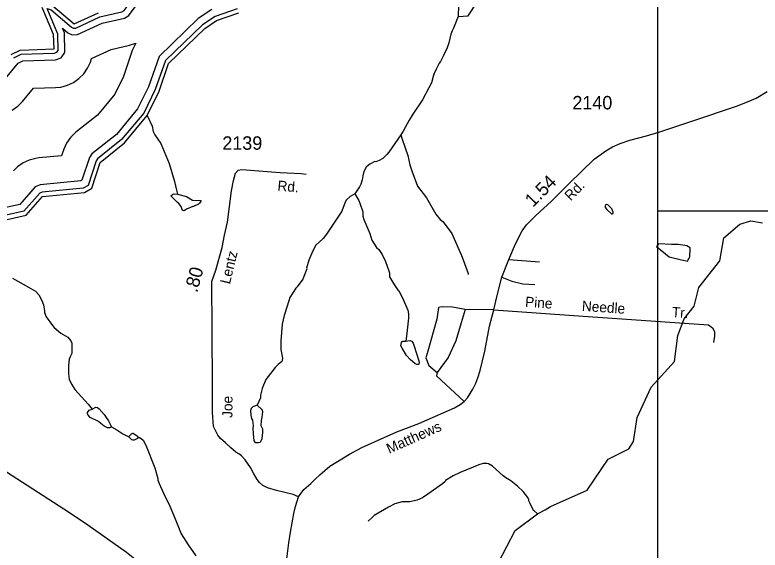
# Model space of a CAD drawing. Extents: x 1473865 to 1648260, y 639067 to 773536.
# Drawn here: x 1600597 to 1607539, y 669999 to 674982 of the extents above; entities that cross this region are included whole.
import ezdxf

# ---------------------------------------------------------------- set-up
doc = ezdxf.new("R2010")
doc.units = 0
for name, color, linetype in [('Exist Hydrographic Buffer Line', 7, 'Continuous'), ('Exist Hydrographic Lake Shore', 7, 'Continuous'), ('Exist Hydrographic Misc Water Feature', 7, 'Continuous'), ('Exist Road Non-System Type 51', 7, 'Continuous'), ('Exist Road Non-System Type 51 Label', 7, 'Continuous'), ('Exist Road Secondary Mileage Hundredths English Label', 7, 'Continuous'), ('Exist Road Secondary Type 51 Attributed', 7, 'Continuous'), ('Exist Road Secondary Type 51 Label', 7, 'Continuous'), ('Exist Road Secondary Type 51 Number Label', 7, 'Continuous'), ('Map Preparation Inset Cut Line', 7, 'Continuous')]:
    doc.layers.add(name, color=color, linetype=linetype)

msp = doc.modelspace()

# ---------------------------------------------------------------- linework, layer by layer
at = {"layer": 'Exist Hydrographic Buffer Line'}
for points in [[(1600588.2, 674581.5), (1600655.6, 674614.8), (1600964, 674624.5), (1600988.5, 674633.9), (1601000.4, 674650.8), (1600996.8, 674801), (1600898.9, 675041.9), (1600934.6, 675027.3), (1601124, 674866.5), (1601142.8, 674857.7), (1601163.4, 674859.5), (1601388.8, 674962.7), (1601593.8, 675010.1), (1601615.5, 675023.4), (1601745.1, 675200.2), (1601820.4, 675499.7), (1601868.6, 675585.8), (1602176.3, 675644.6), (1602194.5, 675653.3)], [(1600465.5, 674335.8), (1600627.1, 674532.4), (1600670.8, 674554), (1600976.3, 674563.5), (1601027.9, 674583.3), (1601062.2, 674632.1), (1601057.8, 674813.7), (1601040.1, 674857.4), (1601090.5, 674814.5), (1601131.7, 674795.2), (1601179.3, 674799.3), (1601408.7, 674904.4), (1601617.4, 674952.6), (1601657.8, 674977.5), (1601801.6, 675173.6), (1601877.9, 675476.9), (1601908.2, 675531), (1602195.6, 675585.9), (1602223.8, 675599.4)], [(1602432, 675030.7), (1602304.5, 674947.4)], [(1602666.5, 675036.6), (1602463, 674967.2), (1602343.7, 674889.4)], [(1602304.5, 674947.4), (1601941.3, 674595.1), (1601841.1, 674312.8), (1601738.8, 674106.1), (1601542.1, 673869.5), (1601315.3, 673688), (1601290.9, 673653.9), (1601222.1, 673441.4), (1601212.1, 673435.7), (1600832.8, 673398.9), (1600786.7, 673379.5), (1600642.4, 673215.9), (1600486.1, 673181)], [(1602343.7, 674889.4), (1602001, 674556.8), (1601904.8, 674285.8), (1601797.1, 674068.2), (1601590.7, 673820), (1601365.8, 673640), (1601353.2, 673622.4), (1601279.5, 673394.6), (1601233.4, 673368.4), (1600849.9, 673331.2), (1600828.1, 673322), (1600679.3, 673153.4), (1600517, 673117.2)], [(1600572.8, 674095.1), (1600624.2, 674131.1), (1600668.6, 674175.5), (1600769.5, 674298.2), (1600974.2, 674304.7), (1601025.3, 674310), (1601085.9, 674326.1), (1601142.8, 674352.7), (1601194.2, 674388.7), (1601238.6, 674433.1), (1601274.6, 674484.5), (1601301, 674541.3), (1601310, 674574.4), (1601492.7, 674658.3), (1601665.9, 674698.4), (1601724.4, 674718.4)], [(1601724.4, 674718.4), (1601690.5, 674651.2), (1601608.4, 674408.6), (1601526.9, 674243.9), (1601365.3, 674049.5), (1601165.8, 673889.8), (1601115.1, 673840.2), (1601079.1, 673788.8), (1601052.5, 673731.9), (1601032.4, 673670.5), (1600819.1, 673649.7), (1600791.3, 673645.9), (1600730.7, 673629.7), (1600673.8, 673603.1), (1600622.4, 673567.1), (1600583.5, 673529)]]:
    msp.add_lwpolyline(points, dxfattribs=at)
at = {"layer": 'Exist Hydrographic Lake Shore'}
for points in [[(1604728.9, 675074.2), (1604726.8, 674965.9), (1604818.8, 674973.9), (1604979.9, 675220.1)], [(1600951.8, 675065.2), (1601149.8, 674897), (1601375.8, 675000.8)], [(1600525.7, 673078.1), (1600700.7, 673117.2), (1600853.8, 673291.4), (1601245.8, 673329.4), (1601312.8, 673367.5), (1601390.8, 673608.8), (1601618.8, 673791.3), (1601830.8, 674046.3), (1601941.8, 674270.5), (1602028.8, 674528.1), (1602365.9, 674856), (1602475.8, 674929.3), (1602684.8, 675000.6)], [(1600562.8, 674613.5), (1600645.8, 674654.5), (1600962.8, 674664.5), (1600956.9, 674799.2), (1600851.8, 675050.8)]]:
    msp.add_lwpolyline(points, dxfattribs=at)
at = {"layer": 'Exist Hydrographic Misc Water Feature'}
for points in [[(1604726.8, 674965.9), (1604682.3, 674858.5), (1604669.9, 674834.1), (1604657.6, 674802.4), (1604640.6, 674723.1), (1604623.8, 674675), (1604591, 674603.5), (1604562.2, 674547.4), (1604550, 674532.1), (1604521.2, 674476.1), (1604500.7, 674428.9), (1604492.3, 674406.9), (1604479.6, 674350.5), (1604454.8, 674303.4), (1604393.5, 674191.4), (1604303.6, 674057.1), (1604270.9, 674001.1), (1604213.4, 673898), (1604193.1, 673863.9)], [(1601830.8, 674046.3), (1601877.3, 673945.2), (1601886.7, 673896.6), (1601902.2, 673864.3), (1601955.1, 673783.6), (1602032.8, 673596.6), (1602082.6, 673429.8), (1602103.5, 673349.8), (1602111, 673311.9)], [(1604193.1, 673863.9), (1604080.9, 673703.7), (1604062.6, 673682), (1604024.1, 673644.2), (1603991.7, 673626.8), (1603959.7, 673615.1), (1603951.7, 673615.3), (1603903.2, 673592.5), (1603870.8, 673562.8), (1603848.3, 673523), (1603837.8, 673484.6), (1603833.4, 673445.3), (1603820.9, 673405.4), (1603808.5, 673381), (1603763.7, 673315.5)], [(1604193.1, 673863.9), (1604206.4, 673826), (1604256.4, 673673.1), (1604277.3, 673584.9), (1604294.6, 673528.7), (1604348.8, 673388.2), (1604431.3, 673279), (1604517.5, 673125.4), (1604558.7, 673077), (1604582.5, 673056.9), (1604616, 673016.8), (1604667.1, 672946), (1604758.3, 672742.3), (1604773.9, 672702.6), (1604820.1, 672573.7), (1604819.9, 672565.5)], [(1602111, 673311.9), (1602194.9, 673290.5), (1602250.3, 673255.8), (1602330.3, 673252.5), (1602328.3, 673246.8), (1602317.9, 673227.3), (1602307.8, 673219.3), (1602261.5, 673197.3), (1602253.5, 673197.4), (1602197.1, 673172.3), (1602173, 673157.2), (1602165.1, 673159), (1602159, 673160.8), (1602145.5, 673197.2), (1602124, 673225.5), (1602112, 673234), (1602050.7, 673296.7), (1602065, 673310.4), (1602073.1, 673314.4), (1602111, 673311.9)], [(1603763.7, 673315.5), (1603719.2, 673290.1), (1603686.9, 673261.2), (1603672.7, 673236.9), (1603641.5, 673155.4), (1603498.7, 672940.9), (1603469.9, 672899.6), (1603399, 672834.6), (1603364.2, 672764.7), (1603335.4, 672697.2), (1603314.3, 672623.7), (1603316.3, 672617.1), (1603280.9, 672521.8), (1603228, 672450.7), (1603213.8, 672437), (1603158.7, 672349.5), (1603152.3, 672329.9), (1603106.4, 672182.4), (1603087.3, 672102.3), (1603073.2, 671948.3), (1603074.2, 671866.3), (1603089.2, 671786.4), (1603086.8, 671762.6), (1603082.6, 671754.5), (1603048.4, 671726.5), (1603022, 671699.1), (1602934.4, 671586), (1602899.3, 671504.7), (1602886.5, 671440.9), (1602884.1, 671414.7), (1602853.3, 671347.2)], [(1603763.7, 673315.5), (1603800.8, 673253.1), (1603810.6, 673229.2), (1603837.4, 673149), (1603839.2, 673132.6), (1603838.9, 673108.8), (1603846.4, 673076.6), (1603904.8, 672947.5), (1603922, 672885.5), (1603967.1, 672817.4), (1603988.9, 672796.4), (1604018.1, 672750.7), (1604049.4, 672686), (1604084.2, 672589.3), (1604088, 672573.7), (1604087.6, 672541.7), (1604122.7, 672481), (1604167.9, 672416.1), (1604173.7, 672411.9), (1604209, 672348), (1604257.5, 672231.3), (1604265.1, 672199.2), (1604264.4, 672159), (1604246.3, 671991.1), (1604239.6, 671945.3)], [(1606110.4, 673168.8), (1606154, 673130.1), (1606163.9, 673128.3), (1606170.1, 673133.9), (1606172, 673143.7), (1606156.6, 673176), (1606141, 673196), (1606121, 673214.5), (1606107.1, 673216.4), (1606098.9, 673210.8), (1606094.9, 673202.7), (1606094.6, 673188.8), (1606110.4, 673168.8)], [(1604946.8, 669584.9), (1605258.8, 670180.9), (1605464.8, 670336), (1605536.1, 670372.5), (1605586.2, 670404.3), (1605926.8, 670556.4), (1606122.8, 670844.6), (1606315.8, 670942.5), (1606358.7, 671010.5), (1606394.8, 671233), (1606523.8, 671516), (1606742.8, 671754.4), (1606771.8, 671996.7), (1606831.8, 672153), (1606924.8, 672269.4), (1606968.8, 672442.4), (1607163.8, 672691.2), (1607200.8, 672907.1), (1607351.8, 673032), (1607452.8, 673062.9), (1607560.9, 673044.2)], [(1606883.6, 672741.4), (1606885.9, 672755.4), (1606886.7, 672782.5), (1606886.7, 672812.8), (1606856.9, 672832.1), (1606780.4, 672845.4), (1606715.3, 672843.1), (1606592.7, 672850.8), (1606575.7, 672826), (1606693.5, 672730.5), (1606806.5, 672701.7), (1606865.7, 672687.8), (1606868.9, 672700.3), (1606879, 672715.6), (1606883.6, 672729.7), (1606883.6, 672741.4)], [(1600574.2, 672531.4), (1600725.1, 672445.5), (1600788.6, 672408.9), (1600820.1, 672376.3), (1600847.6, 672322.4), (1600862.9, 672281.9), (1600872.3, 672225.9), (1600872, 672209.5), (1600889.4, 672169.7), (1600948.4, 672088.9), (1600964.1, 672072.2), (1601023.6, 672019.3), (1601089.1, 671981.1), (1601118.5, 671946), (1601128.4, 671926.1), (1601127, 671830.1), (1601110.6, 671798.5), (1601104.2, 671774.8), (1601097.5, 671718.3), (1601096.5, 671638.7), (1601104, 671590.2), (1601123.3, 671542.2), (1601156.6, 671493.9), (1601280.7, 671356), (1601318.3, 671311.8)], [(1604239.6, 671945.3), (1604275.8, 671950.3), (1604293.7, 671942.6), (1604307.3, 671925.9), (1604317, 671897.8), (1604359.2, 671761.5), (1604363, 671745), (1604358.8, 671731.2), (1604352.7, 671725.6), (1604342.9, 671725.8), (1604326.8, 671733.5), (1604279.4, 671772.2), (1604245.9, 671810.6), (1604204.8, 671877.9), (1604192.9, 671899.4), (1604197.5, 671931.4), (1604203.5, 671939.5), (1604211.6, 671943.4), (1604239.6, 671945.3)], [(1601496, 671147.3), (1601480, 671137), (1601459.9, 671137.4), (1601428.1, 671153.6), (1601396.5, 671176.4), (1601376.8, 671194.9), (1601297.1, 671233.4), (1601279.6, 671255.9), (1601273.7, 671270), (1601273.9, 671279.8), (1601290.1, 671300), (1601318.3, 671311.8)], [(1601318.3, 671311.8), (1601350.3, 671329.1), (1601366.5, 671324.7), (1601382.2, 671312.9), (1601427.6, 671261.9), (1601441.4, 671243.6), (1601468.9, 671201.2), (1601496, 671147.3)], [(1602853.3, 671347.2), (1602814.9, 671331.6), (1602798.9, 671317.9), (1602792.5, 671295.9), (1602793.9, 671255.7), (1602801.5, 671223.5), (1602809.4, 671207.7), (1602813, 671183.9), (1602816.7, 671151.8), (1602814.5, 671135.5), (1602815.7, 671079.6), (1602822.7, 671015.5), (1602836.6, 670999.6), (1602866.7, 670999), (1602880.8, 671002.8), (1602888.9, 671010.8), (1602899.1, 671038.5), (1602908, 671092.5), (1602908.2, 671124.6), (1602892.6, 671156.8), (1602893.5, 671204.4), (1602901.9, 671236.3), (1602906.3, 671284.6), (1602902.6, 671300.2), (1602896.7, 671308.6), (1602853.3, 671347.2)], [(1601496, 671147.3), (1601547.8, 671118.3), (1601603.3, 671082), (1601658.8, 671052.9)], [(1601745, 671047.9), (1601745, 671052), (1601719.1, 671069.7), (1601699.3, 671084.1), (1601691.4, 671084.3), (1601679.3, 671078.8), (1601661, 671058.6), (1601658.8, 671052.9)], [(1601658.8, 671052.9), (1601664.9, 671047.1), (1601684.7, 671028.6), (1601696.7, 671024.3), (1601710.6, 671024), (1601740.9, 671041.5), (1601745, 671047.9)], [(1601745, 671047.9), (1601758.9, 671047.7), (1601774.7, 671037.5), (1601790.5, 671020.7), (1601818, 670975.1), (1601901.2, 670763.3), (1601927.8, 670665.1), (1601929.7, 670649.5), (1601941.2, 670617.3), (1601980, 670528.7), (1602040.6, 670407.6), (1602090.9, 670290.9), (1602147.1, 670150.2), (1602209.9, 670048.9), (1602282.4, 669944)], [(1605464.8, 670336), (1605431.2, 670368.7), (1605423.3, 670381.1), (1605394.1, 670437.5), (1605386.2, 670457.4), (1605386.4, 670465.6), (1605374.8, 670489.6), (1605331.3, 670543.8), (1605280.1, 670592.4), (1605218.7, 670643.8), (1605171, 670670.2), (1605145.4, 670690.4), (1605046.5, 670780.2), (1605008.7, 670800.6), (1604992.8, 670805), (1604960.8, 670804.9), (1604920.6, 670793.4), (1604745.6, 670722.2), (1604679.1, 670689.1), (1604608.6, 670645.4), (1604604.4, 670638.1), (1604580.1, 670616.4), (1604442.7, 670518.3), (1604394.3, 670486.4), (1604346.1, 670462.8), (1604275.8, 670447.8), (1604205.8, 670446.8), (1604137.6, 670430.1), (1604079.1, 670398.5), (1603944, 670320.7), (1603927.9, 670306.3), (1603887.3, 670266.9)]]:
    msp.add_lwpolyline(points, dxfattribs=at)
at = {"layer": 'Exist Road Non-System Type 51'}
for points in [[(1605199.8, 672703.9), (1605484.4, 672683.5)], [(1605133, 672538.2), (1605226, 672503.4), (1605330.5, 672477.2), (1605440.9, 672471.4)], [(1604790.4, 672238.9), (1604674.2, 672259.3), (1604578.4, 672262.2), (1604543.6, 672256.4), (1604529, 672148.8), (1604444.8, 671849.5), (1604424.5, 671788.5), (1604453.5, 671715.8), (1604531.9, 671651.9)], [(1604790.4, 672238.9), (1604755.5, 672114), (1604703.3, 671948.3), (1604633.6, 671791.4), (1604531.9, 671651.9)], [(1605059.4, 672236.2), (1604790.4, 672238.9)], [(1605059.4, 672236.2), (1605847.5, 672178.9), (1607058.6, 672095.6), (1607096.5, 672067.4), (1607114.2, 672035.2), (1607115.9, 671991.2), (1607105.3, 671931.4)], [(1604531.9, 671651.9), (1604526.1, 671619.9), (1604566.8, 671579.3), (1604781.2, 671382.1)]]:
    msp.add_lwpolyline(points, dxfattribs=at)
at = {"layer": 'Exist Road Secondary Type 51 Attributed'}
for points in [[(1603237.7, 670493.9), (1603287.5, 670561.3), (1603353.3, 670619.7), (1603390.1, 670657), (1603436.6, 670698.5), (1603531.3, 670779.9), (1603715.2, 670890.8), (1603829.9, 670955.1), (1604155.8, 671100.8), (1604358.8, 671175.9), (1604690.9, 671323.4), (1604744.4, 671355), (1604781.2, 671382.1), (1604812.1, 671417.6), (1604862.7, 671495.9), (1604890.1, 671552.7), (1604909.7, 671601.8), (1604931.7, 671670.1), (1604974.1, 671851.4), (1605017.3, 672084.8), (1605059.4, 672236.2), (1605087, 672357.7), (1605133, 672538.2), (1605199.8, 672703.9), (1605259.6, 672849.3), (1605323.4, 672972.4), (1605364.1, 673027.8), (1605449.3, 673114.8), (1605597.1, 673248.6), (1605759.2, 673412.4), (1605994.5, 673637.2), (1606036.8, 673670.7), (1606103.5, 673715.8), (1606163.9, 673752.8), (1606234.4, 673784), (1606324.8, 673814.8), (1606481.3, 673856.7), (1606595.9, 673891), (1606903.1, 673992.8), (1607319.1, 674133.3), (1607421.5, 674171.8), (1607502.1, 674206.6), (1607604.9, 674267.4)], [(1603237.7, 670493.9), (1603190.7, 670516.1), (1603035.7, 670553.9), (1602950.5, 670579), (1602906.8, 670601.5), (1602874.6, 670628.2), (1602852.9, 670654.4), (1602819.9, 670713.6), (1602791.3, 670769), (1602742.5, 670838), (1602709, 670876.3), (1602684.4, 670894.4), (1602655.5, 670909.2), (1602610.2, 670951), (1602558.2, 670998.5), (1602511.7, 671037.3), (1602488.6, 671069.6), (1602446.9, 671149.1), (1602437.1, 671280.7), (1602438.6, 671533.7), (1602434, 672041.2), (1602432.5, 672500.6), (1602469.6, 672605.1), (1602527.3, 672815.1), (1602549.8, 672929.6), (1602576.7, 673051.5), (1602615.1, 673345.1), (1602633.8, 673441), (1602652.3, 673506.8), (1602678.5, 673534.7), (1602712.7, 673542.4), (1603068.3, 673513.6), (1603264.2, 673504.3), (1603309.6, 673499.8)], [(1602954.6, 669155.3), (1602759.4, 669270.7), (1602214, 669578.9), (1601996.9, 669710.5), (1601775.8, 669863.9), (1601637.2, 669977.1), (1601275.5, 670231.6), (1601104.7, 670346.4), (1600519.9, 670725), (1600229.3, 670913.8), (1599887.7, 671151.1), (1599474.2, 671418.4), (1599309.9, 671527.4), (1599081.4, 671674.9), (1598877.5, 671779.5), (1598819.6, 671806.1), (1598758, 671834.7), (1598535.3, 671914.3)], [(1602954.6, 669155.3), (1602990.9, 669258.8), (1603032.6, 669394.2), (1603066.2, 669511.8), (1603090.9, 669631.4), (1603133.6, 669942.8), (1603149.7, 670065.1), (1603165.9, 670166.6), (1603195.9, 670339.7), (1603211, 670403.4), (1603237.7, 670493.9)]]:
    msp.add_lwpolyline(points, dxfattribs=at)
at = {"layer": 'Map Preparation Inset Cut Line'}
msp.add_lwpolyline([(1544130.8, 639067.3), (1606587.1, 639067.3), (1606587.1, 678673.7), (1544130.8, 678673.7), (1544130.8, 639067.3)], dxfattribs=at)
msp.add_lwpolyline([(1606587.1, 678673.7), (1612532.1, 678673.7), (1612532.1, 673154.3), (1606587.1, 673154.3)], close=True, dxfattribs=at)

# ---------------------------------------------------------------- texts
at = {"layer": 'Exist Road Non-System Type 51 Label'}
for s, rotation, p in [('Pine', 355.83897, (1605347.8, 672264.6)), ('Needle', 356.06538, (1605877.1, 672226.2)), ('Tr.', 356.06538, (1606714.6, 672168.6))]:
    msp.add_text(s, height=95, rotation=rotation, dxfattribs=at).set_placement(p)
at = {"layer": 'Exist Road Secondary Mileage Hundredths English Label'}
for s, rotation, p in [('1.54', 45.28429, (1605423.6, 673184.5)), ('.80', 74.80511, (1602294.7, 672390.2))]:
    msp.add_text(s, height=125, rotation=rotation, dxfattribs=at).set_placement(p)
at = {"layer": 'Exist Road Secondary Type 51 Label'}
for s, rotation, p in [('Rd.', 355.37061, (1603040.8, 673345.4)), ('Rd.', 45.28429, (1605774.7, 673244.9)), ('Lentz', 76.41051, (1602599.8, 672469.2)), ('Joe', 89.86031, (1602623.7, 671229.5)), ('Matthews', 23.95519, (1604083.8, 670894.5))]:
    msp.add_text(s, height=95, rotation=rotation, dxfattribs=at).set_placement(p)
at = {"layer": 'Exist Road Secondary Type 51 Number Label'}
for s, p in [('2140', (1605790.7, 674102)), ('2139', (1602529.7, 673726))]:
    msp.add_text(s, height=125, dxfattribs=at).set_placement(p)

doc.saveas('drawing.dxf')
